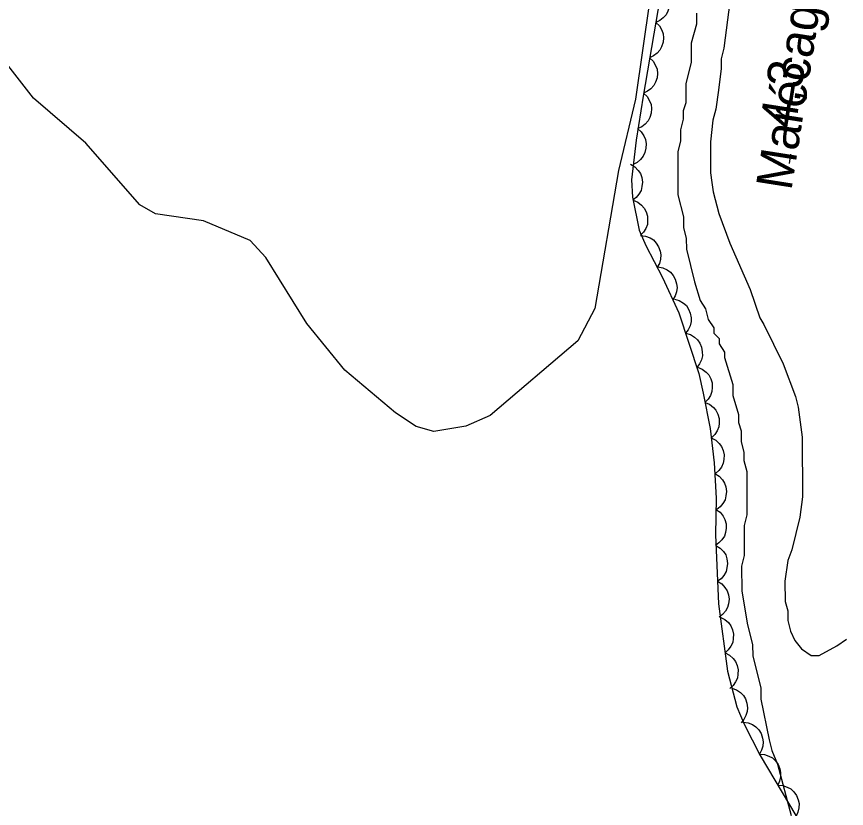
# Model space of a CAD drawing. Extents: x 282461 to 284471, y 5554090 to 5557646.
# Drawn here: x 283817.3 to 283886.5, y 5556819.3 to 5556885.3 of the extents above; entities that cross this region are included whole.
import ezdxf

# ---------------------------------------------------------------- set-up
doc = ezdxf.new("R2010")
doc.units = 0
for name, color, linetype in [('Niveau 1', 7, 'Continuous'), ('Niveau 2', 7, 'Continuous'), ('Niveau 3', 7, 'Continuous'), ('Niveau 44', 7, 'Continuous'), ('Niveau 7', 7, 'Continuous')]:
    doc.layers.add(name, color=color, linetype=linetype)

msp = doc.modelspace()

# ---------------------------------------------------------------- linework, layer by layer
at = {"layer": 'Niveau 1'}
msp.add_lwpolyline([(283873.98, 5556885.63), (283873.98, 5556884.72), (283873.53, 5556883.14), (283873.53, 5556881.56), (283873.09, 5556879.75), (283873.09, 5556878.16), (283872.87, 5556877.49), (283872.87, 5556876.81), (283872.64, 5556875.9), (283872.65, 5556875), (283872.42, 5556874.09), (283872.43, 5556870.48), (283872.89, 5556868.67), (283872.89, 5556867.77), (283873.12, 5556866.86), (283873.13, 5556865.96), (283873.81, 5556863.25), (283874.27, 5556861.67), (283874.72, 5556860.99), (283874.95, 5556860.09), (283875.41, 5556859.41), (283875.41, 5556858.96), (283875.86, 5556858.51), (283875.87, 5556858.06), (283876.32, 5556857.38), (283876.32, 5556856.93), (283877.01, 5556854.67), (283877.01, 5556853.77), (283877.47, 5556852.19), (283877.47, 5556851.51), (283877.7, 5556850.83), (283877.7, 5556849.93), (283877.93, 5556849.02), (283877.93, 5556848.34), (283878.16, 5556847.44), (283878.17, 5556843.82), (283877.95, 5556842.92), (283877.95, 5556840.43), (283877.73, 5556839.53), (283877.74, 5556837.49), (283878.2, 5556834.78), (283878.65, 5556832.98), (283878.66, 5556832.07), (283879.34, 5556829.36), (283879.35, 5556828.46), (283880.04, 5556825.07), (283880.26, 5556824.17), (283880.72, 5556823.04), (283881.86, 5556818.75)], dxfattribs=at)
at = {"layer": 'Niveau 2'}
msp.add_lwpolyline([(283870.38, 5556896.78), (283870.68, 5556890.86), (283868.9, 5556878.47), (283867.48, 5556872.53), (283865.51, 5556861.02), (283864.09, 5556858.31), (283856.78, 5556852.11), (283854.76, 5556851.22), (283852.09, 5556850.77), (283850.62, 5556851.19), (283848.9, 5556852.31), (283844.67, 5556855.87), (283841.49, 5556859.77), (283838.09, 5556865.28), (283836.78, 5556866.69), (283832.89, 5556868.32), (283828.89, 5556868.91), (283827.59, 5556869.65), (283823.08, 5556874.81), (283818.71, 5556878.55), (283815.98, 5556882.05)], dxfattribs=at)
at = {"layer": 'Niveau 3'}
msp.add_line((283881.72, 5556873.1), (283881.84, 5556873.89), dxfattribs=at)
at = {"layer": 'Niveau 44'}
for points in [[(283872.18, 5556894.17), (283869.52, 5556878.73), (283868.94, 5556875.06), (283868.56, 5556871.73), (283868.65, 5556870.3), (283869.21, 5556867.56), (283869.76, 5556866.26), (283871.15, 5556863.61), (283872.51, 5556860.66), (283874.18, 5556855.6), (283874.53, 5556853.97), (283875.11, 5556851.02), (283875.46, 5556848.14), (283875.61, 5556845.2), (283875.56, 5556842.15), (283875.81, 5556836.4), (283876.56, 5556830.79), (283877.34, 5556827.81), (283877.95, 5556826.38), (283879.28, 5556823.76), (283883.47, 5556816.7)], [(283871.09, 5556887.83), (283871.39, 5556887.54), (283871.59, 5556887.18), (283871.71, 5556886.88), (283871.74, 5556886.53), (283871.71, 5556886.16), (283871.58, 5556885.8), (283871.44, 5556885.5), (283871.2, 5556885.25), (283870.91, 5556885.02), (283870.58, 5556884.87)], [(283870.58, 5556884.87), (283870.88, 5556884.59), (283871.08, 5556884.23), (283871.2, 5556883.92), (283871.23, 5556883.57), (283871.2, 5556883.21), (283871.07, 5556882.84), (283870.93, 5556882.55), (283870.69, 5556882.29), (283870.4, 5556882.07), (283870.07, 5556881.92)], [(283870.07, 5556881.92), (283870.37, 5556881.63), (283870.57, 5556881.28), (283870.69, 5556880.97), (283870.72, 5556880.62), (283870.69, 5556880.25), (283870.56, 5556879.89), (283870.42, 5556879.6), (283870.18, 5556879.34), (283869.89, 5556879.12), (283869.56, 5556878.97)], [(283869.56, 5556878.97), (283869.86, 5556878.68), (283870.07, 5556878.33), (283870.19, 5556878.03), (283870.23, 5556877.68), (283870.2, 5556877.31), (283870.08, 5556876.94), (283869.94, 5556876.65), (283869.71, 5556876.39), (283869.42, 5556876.16), (283869.09, 5556876.01)], [(283869.05, 5556876.01), (283869.37, 5556875.74), (283869.58, 5556875.4), (283869.72, 5556875.1), (283869.77, 5556874.75), (283869.76, 5556874.38), (283869.66, 5556874.01), (283869.53, 5556873.71), (283869.31, 5556873.44), (283869.03, 5556873.2), (283868.71, 5556873.03)], [(283868.48, 5556873.04), (283868.84, 5556872.83), (283869.11, 5556872.53), (283869.3, 5556872.26), (283869.41, 5556871.93), (283869.47, 5556871.56), (283869.43, 5556871.18), (283869.36, 5556870.86), (283869.18, 5556870.56), (283868.95, 5556870.27), (283868.67, 5556870.05)], [(283868.7, 5556870.05), (283869.09, 5556869.89), (283869.4, 5556869.64), (283869.62, 5556869.39), (283869.78, 5556869.08), (283869.89, 5556868.72), (283869.9, 5556868.34), (283869.88, 5556868.02), (283869.74, 5556867.69), (283869.55, 5556867.37), (283869.3, 5556867.12)], [(283869.31, 5556867.11), (283869.73, 5556867.06), (283870.1, 5556866.9), (283870.39, 5556866.73), (283870.62, 5556866.47), (283870.82, 5556866.16), (283870.94, 5556865.8), (283871.01, 5556865.48), (283870.97, 5556865.13), (283870.88, 5556864.77), (283870.71, 5556864.45)], [(283870.75, 5556864.48), (283871.16, 5556864.41), (283871.53, 5556864.23), (283871.8, 5556864.04), (283872.02, 5556863.77), (283872.21, 5556863.45), (283872.31, 5556863.08), (283872.36, 5556862.76), (283872.31, 5556862.41), (283872.19, 5556862.06), (283872.01, 5556861.75)], [(283872.13, 5556861.8), (283872.53, 5556861.69), (283872.88, 5556861.47), (283873.13, 5556861.26), (283873.32, 5556860.96), (283873.46, 5556860.62), (283873.52, 5556860.24), (283873.54, 5556859.92), (283873.45, 5556859.58), (283873.29, 5556859.24), (283873.07, 5556858.96)], [(283873.07, 5556858.96), (283873.47, 5556858.84), (283873.82, 5556858.62), (283874.07, 5556858.41), (283874.26, 5556858.12), (283874.4, 5556857.78), (283874.46, 5556857.4), (283874.48, 5556857.07), (283874.38, 5556856.73), (283874.23, 5556856.4), (283874.01, 5556856.11)], [(283874.07, 5556856.13), (283874.45, 5556855.97), (283874.77, 5556855.72), (283875, 5556855.48), (283875.16, 5556855.16), (283875.27, 5556854.81), (283875.28, 5556854.43), (283875.26, 5556854.1), (283875.13, 5556853.77), (283874.95, 5556853.46), (283874.7, 5556853.2)], [(283874.68, 5556853.19), (283875.07, 5556853.03), (283875.38, 5556852.77), (283875.6, 5556852.53), (283875.76, 5556852.21), (283875.86, 5556851.86), (283875.87, 5556851.47), (283875.84, 5556851.15), (283875.71, 5556850.82), (283875.51, 5556850.51), (283875.26, 5556850.25)], [(283875.2, 5556850.24), (283875.58, 5556850.05), (283875.87, 5556849.77), (283876.07, 5556849.51), (283876.2, 5556849.18), (283876.28, 5556848.82), (283876.26, 5556848.44), (283876.21, 5556848.12), (283876.05, 5556847.8), (283875.84, 5556847.5), (283875.57, 5556847.27)], [(283875.5, 5556847.26), (283875.86, 5556847.05), (283876.13, 5556846.74), (283876.32, 5556846.47), (283876.43, 5556846.14), (283876.48, 5556845.77), (283876.43, 5556845.39), (283876.36, 5556845.07), (283876.18, 5556844.77), (283875.94, 5556844.49), (283875.66, 5556844.27)], [(283875.59, 5556844.27), (283875.94, 5556844.03), (283876.19, 5556843.71), (283876.35, 5556843.42), (283876.44, 5556843.08), (283876.46, 5556842.71), (283876.39, 5556842.34), (283876.3, 5556842.03), (283876.1, 5556841.73), (283875.85, 5556841.47), (283875.55, 5556841.27)], [(283875.6, 5556841.27), (283875.95, 5556841.05), (283876.22, 5556840.75), (283876.41, 5556840.47), (283876.51, 5556840.14), (283876.56, 5556839.77), (283876.51, 5556839.39), (283876.44, 5556839.08), (283876.26, 5556838.77), (283876.02, 5556838.49), (283875.73, 5556838.28)], [(283875.73, 5556838.28), (283876.08, 5556838.06), (283876.35, 5556837.75), (283876.54, 5556837.48), (283876.64, 5556837.14), (283876.69, 5556836.78), (283876.64, 5556836.4), (283876.57, 5556836.08), (283876.39, 5556835.78), (283876.15, 5556835.5), (283875.86, 5556835.28)], [(283875.96, 5556835.29), (283876.33, 5556835.1), (283876.63, 5556834.83), (283876.83, 5556834.57), (283876.97, 5556834.24), (283877.05, 5556833.88), (283877.04, 5556833.5), (283876.99, 5556833.18), (283876.84, 5556832.86), (283876.62, 5556832.56), (283876.36, 5556832.32)], [(283876.36, 5556832.32), (283876.73, 5556832.13), (283877.02, 5556831.85), (283877.23, 5556831.6), (283877.37, 5556831.27), (283877.45, 5556830.91), (283877.43, 5556830.53), (283877.39, 5556830.21), (283877.23, 5556829.89), (283877.02, 5556829.59), (283876.75, 5556829.35)], [(283876.93, 5556829.38), (283877.32, 5556829.24), (283877.65, 5556829), (283877.89, 5556828.77), (283878.06, 5556828.47), (283878.18, 5556828.12), (283878.22, 5556827.74), (283878.21, 5556827.41), (283878.1, 5556827.08), (283877.92, 5556826.75), (283877.69, 5556826.48)], [(283877.87, 5556826.54), (283878.28, 5556826.49), (283878.65, 5556826.33), (283878.93, 5556826.15), (283879.17, 5556825.89), (283879.36, 5556825.58), (283879.48, 5556825.21), (283879.54, 5556824.89), (283879.5, 5556824.54), (283879.4, 5556824.19), (283879.22, 5556823.87)], [(283879.22, 5556823.87), (283879.63, 5556823.84), (283880.01, 5556823.7), (283880.31, 5556823.55), (283880.56, 5556823.3), (283880.77, 5556823), (283880.91, 5556822.64), (283880.99, 5556822.33), (283880.98, 5556821.98), (283880.9, 5556821.61), (283880.75, 5556821.29)], [(283880.75, 5556821.29), (283881.16, 5556821.26), (283881.54, 5556821.12), (283881.84, 5556820.97), (283882.09, 5556820.72), (283882.3, 5556820.42), (283882.44, 5556820.07), (283882.52, 5556819.75), (283882.51, 5556819.4), (283882.43, 5556819.04), (283882.28, 5556818.71)]]:
    msp.add_lwpolyline(points, dxfattribs=at)
at = {"layer": 'Niveau 7'}
for points in [[(283877.35, 5556891.1), (283876.24, 5556882.73), (283876.02, 5556881.82), (283876.02, 5556881.03), (283875.8, 5556879.22), (283875.58, 5556877.64), (283875.35, 5556876.73), (283875.13, 5556874.92), (283875.14, 5556872.32), (283875.25, 5556871.53), (283875.37, 5556870.74), (283875.83, 5556868.93)], [(283875.83, 5556868.93), (283876.74, 5556866.45), (283878.45, 5556862.61), (283879.25, 5556860.23), (283879.59, 5556859.67), (283881.19, 5556856.4), (283882.22, 5556853.69), (283882.45, 5556852.78), (283882.79, 5556850.29), (283882.81, 5556845.32), (283882.59, 5556843.62), (283881.91, 5556840.9), (283881.58, 5556840), (283881.35, 5556838.3), (283881.36, 5556836.6), (283881.59, 5556835.81), (283881.59, 5556835.02), (283881.82, 5556834.12), (283882.16, 5556833.33), (283882.73, 5556832.65), (283883.53, 5556832.09), (283884.2, 5556832.09), (283885.68, 5556832.89), (283886.47, 5556833.46)]]:
    msp.add_lwpolyline(points, dxfattribs=at)

# ---------------------------------------------------------------- texts
at = {"layer": 'Niveau 3'}
msp.add_text('4,3  ', height=3, rotation=81.09575, dxfattribs=at).set_placement((283882.2, 5556875.94))
at = {"layer": 'Niveau 7'}
msp.add_text('Marécage', height=3, rotation=81.0598, dxfattribs=at).set_placement((283881.88, 5556870.78))

doc.saveas('drawing.dxf')
